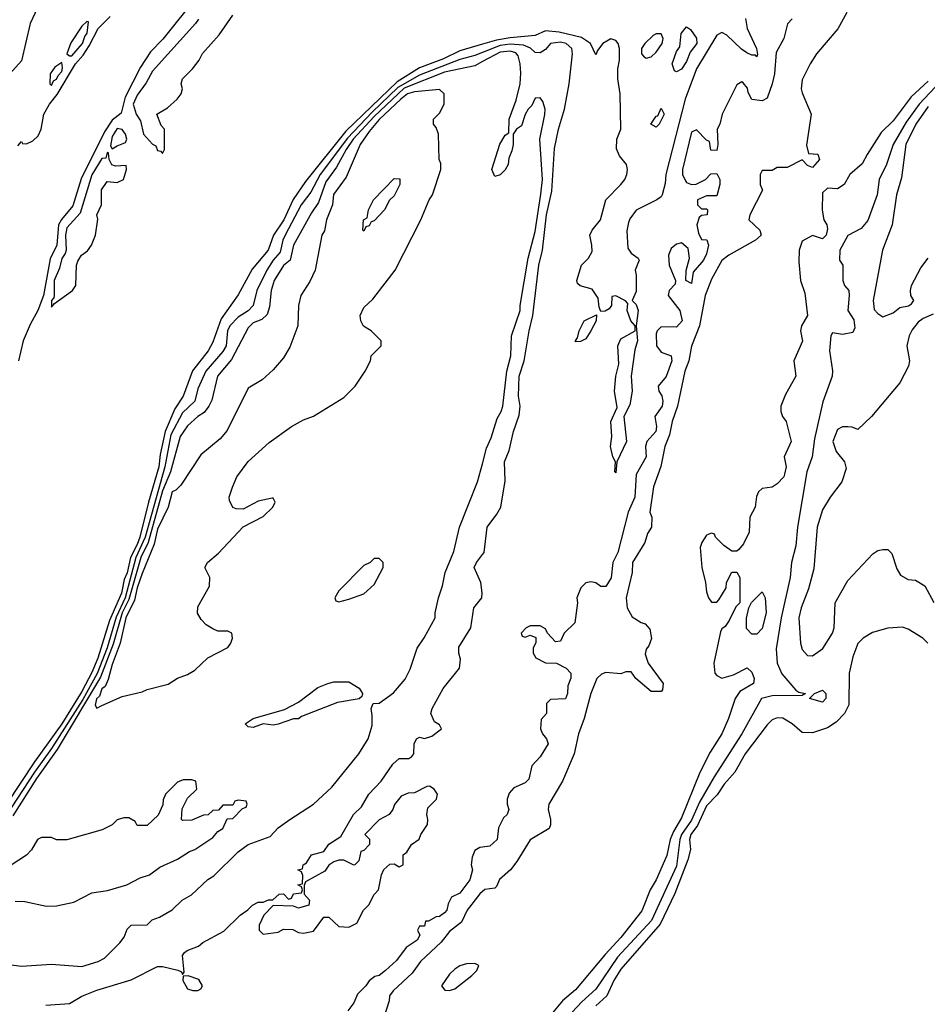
# Model space of a CAD drawing. Header units: inches. Extents: x 2348341 to 2479810, y 460419 to 613669.
# Tile 693 of 721: x 2458163 to 2461766, y 575016 to 578925. Entities that reach past the tile are written whole.
import ezdxf

# ---------------------------------------------------------------- set-up
doc = ezdxf.new("R2010")
doc.units = ezdxf.units.IN
doc.header["$MEASUREMENT"] = 0
doc.layers.add('C4557', color=7, linetype='Continuous')
doc.layers.add('C4567', color=7, linetype='Continuous')

msp = doc.modelspace()

# ---------------------------------------------------------------- linework, layer by layer
at = {"layer": 'C4557', "color": 2}
for points, elevation in [([(2458870, 579022), (2458732.1, 578847.9), (2458682.4, 578797.6), (2458642.9, 578737.1), (2458582.5, 578617.5), (2458566.5, 578553.5), (2458530, 578526), (2458500.3, 578479.7), (2458407.4, 578292.6), (2458374.2, 578185.8), (2458328.7, 578131.3), (2458317.1, 578110), (2458310.2, 578030), (2458284.8, 577975.2), (2458258, 577830), (2458235.6, 577770), (2458205, 577715), (2458177.5, 577650), (2458158.2, 577570)], 10), ([(2458232.2, 578970), (2458204.4, 578910), (2458170, 578762), (2458124.9, 578710)], 10), ([(2458156, 578424), (2458170, 578442), (2458174, 578434), (2458190, 578432.4), (2458215.5, 578444.5), (2458236.3, 578463.7), (2458248.9, 578490), (2458259.7, 578550), (2458281.5, 578590), (2458312.4, 578627.6), (2458384.4, 578750), (2458415.7, 578784.3), (2458439.3, 578820.7), (2458475.3, 578890), (2458522.3, 578937.7)], 10), ([(2458872.7, 578927.3), (2458861.6, 578910), (2458690, 578721.2), (2458665.3, 578674.7), (2458630, 578625.2), (2458613.4, 578590), (2458625.7, 578550), (2458643.1, 578523.1), (2458654.8, 578470), (2458690, 578431.3), (2458704, 578424), (2458710, 578406), (2458723.6, 578403.6), (2458730, 578394), (2458738, 578410), (2458738, 578490), (2458724.7, 578504.7), (2458708, 578550), (2458750, 578574.8), (2458789, 578610), (2458804, 578630), (2458809, 578650), (2458804, 578670), (2458809, 578690), (2458849.6, 578730.4), (2458875.9, 578764.1), (2458889.6, 578790.4), (2458955.1, 578864.9), (2459010, 578942.8)], 14), ([(2460000, 578827.9), (2459910, 578801.8), (2459846, 578770), (2459750, 578733.6), (2459661.3, 578678.7), (2459458.1, 578481.9), (2459297.8, 578282.2), (2459249.4, 578210.6), (2459212.1, 578130), (2459171.3, 578070), (2459150.3, 578010), (2459086, 577934), (2459030, 577833.2), (2458963.1, 577736.9), (2458930, 577645.2), (2458911.8, 577610), (2458849, 577531), (2458811.8, 577430), (2458779.8, 577380.2), (2458740.9, 577290), (2458721, 577199), (2458715.8, 577150), (2458674.6, 577010), (2458640.1, 576870), (2458630, 576841), (2458602.7, 576790), (2458590, 576729.6), (2458577.7, 576702.3), (2458567.8, 576647.8), (2458520.5, 576539.5), (2458473.5, 576390), (2458450, 576333.3), (2458410, 576258.3), (2458330, 576128.9), (2458222, 575978), (2458110.9, 575810)], 14), ([(2460000, 578794.6), (2459970, 578782.9), (2459910, 578767.3), (2459750, 578704.9), (2459664.2, 578655.8), (2459562.2, 578557.8), (2459465, 578455), (2459355.6, 578310), (2459319.4, 578240.6), (2459280.3, 578190), (2459216.9, 578070), (2459208, 578050), (2459197.7, 578002.3), (2459170, 577969.7), (2459144.9, 577930), (2459105.3, 577850), (2459090.2, 577789.8), (2459070.9, 577769.1), (2459030, 577744.2), (2458997.6, 577710), (2458987.9, 577690), (2458982.8, 577630), (2458970, 577607.8), (2458902.8, 577530), (2458870, 577459.3), (2458859, 577410), (2458810, 577364), (2458763.1, 577276.9), (2458739.8, 577150), (2458661.5, 576870), (2458624.7, 576790), (2458581.6, 576630), (2458546.4, 576553.6), (2458510, 576431.1), (2458470.7, 576329.3), (2458413.9, 576226.1), (2458290, 576031.6), (2458222.1, 575937.9), (2458130, 575796.2)], 18), ([(2460000, 578758.4), (2459970, 578742.4), (2459850, 578717), (2459690, 578653.1), (2459570, 578540.5), (2459487.5, 578450), (2459459.4, 578410), (2459420.7, 578339.3), (2459378.7, 578281.3), (2459350, 578199.5), (2459321.8, 578158.2), (2459250.3, 578030), (2459236.4, 577970), (2459210, 577949.5), (2459173.4, 577890), (2459161.7, 577850), (2459155.5, 577784.5), (2459145.2, 577754.8), (2459124.9, 577735.1), (2459090, 577722), (2459070, 577701.2), (2459003.9, 577576.1), (2458948.4, 577510), (2458926.2, 577413.8), (2458914, 577390), (2458895.1, 577364.9), (2458870, 577349.3), (2458830, 577312.3), (2458800.5, 577270), (2458761.8, 577130), (2458730, 577054.7), (2458673.9, 576850), (2458644.6, 576790), (2458596.9, 576623.1), (2458569.5, 576569.5), (2458534.1, 576445.9), (2458484.6, 576315.4), (2458312.6, 576027.4), (2458230, 575912.8), (2458136.1, 575763.9)], 22), ([(2458110, 575174.8), (2458170, 575166.8), (2458290, 575174.8), (2458410, 575166), (2458474.6, 575185.4), (2458500.4, 575199.6), (2458560.4, 575259.6), (2458578, 575282), (2458590, 575314), (2458606, 575330), (2458670, 575332), (2458689.1, 575350.9), (2458718, 575362), (2458768.9, 575391.1), (2458808, 575430), (2458846, 575450), (2458910, 575512), (2458934.6, 575525.4), (2459030, 575621), (2459070, 575650.8), (2459158, 575682), (2459190, 575716), (2459235.3, 575750), (2459329, 575810), (2459402.5, 575877.5), (2459509.3, 576010), (2459546, 576070), (2459563.1, 576123.1), (2459563.1, 576163.1), (2459558, 576190), (2459566, 576210), (2459590, 576211), (2459646.8, 576253.2), (2459693.8, 576306.2), (2459713.8, 576346.2), (2459741.2, 576430), (2459769.3, 576470.7), (2459812.7, 576550), (2459812.7, 576570), (2459825.2, 576630), (2459842, 576678), (2459852.7, 576730), (2459886.3, 576813.7), (2459909.5, 576910), (2459980.9, 577090), (2460000, 577161.6)], 22), ([(2458267, 575013), (2458361.2, 575018.8), (2458410, 575047.7), (2458470, 575072.4), (2458606.2, 575113.8), (2458710, 575166), (2458730, 575166), (2458791.3, 575151.3), (2458805.4, 575145.4), (2458810, 575134), (2458816.4, 575143.6), (2458809.2, 575210), (2458818, 575222), (2458828, 575230), (2458872.7, 575247.3), (2458890, 575261), (2458973.6, 575306.4), (2459038, 575370), (2459069.2, 575390.8), (2459088, 575410), (2459110, 575422), (2459130, 575422), (2459151.3, 575431.3), (2459168.7, 575431.3), (2459192.7, 575452.7), (2459210, 575454), (2459230, 575434), (2459242, 575438), (2459250, 575454), (2459282, 575458), (2459286, 575470), (2459282, 575482), (2459268, 575490), (2459286, 575494), (2459287.3, 575527.3), (2459282, 575542), (2459268, 575550), (2459286, 575554), (2459288, 575570), (2459302, 575578), (2459322, 575610), (2459370, 575622), (2459390, 575652), (2459438, 575682), (2459489, 575770), (2459520.4, 575799.6), (2459549.3, 575850), (2459598.6, 575901.4), (2459644, 575970), (2459670, 575991.3), (2459708.4, 575991.6), (2459720.4, 575999.6), (2459728, 576010), (2459728.7, 576050), (2459738, 576070), (2459750, 576076), (2459770, 576071.3), (2459799, 576081), (2459838, 576110), (2459830, 576126), (2459810, 576138), (2459795.3, 576170), (2459801.2, 576190), (2459843.7, 576270), (2459909, 576350), (2459913.6, 576386.4), (2459906, 576410), (2459906.3, 576433.7), (2459954, 576510), (2459966, 576590), (2459998, 576630), (2459999.5, 576650), (2459993.3, 576690), (2459967.6, 576750), (2459977, 576770), (2460000, 576801.1)], 18), ([(2458145.4, 575425.4), (2458183.6, 575423.6), (2458270, 575406), (2458310, 575406.8), (2458378.6, 575421.4), (2458450, 575458.8), (2458511.9, 575468.1), (2458589.1, 575490.9), (2458642, 575518), (2458678, 575530), (2458720.2, 575559.8), (2458790, 575592), (2458837.2, 575622.8), (2458858, 575630), (2458930, 575678), (2458950, 575702), (2458970, 575714), (2458987.3, 575752.7), (2459010, 575754), (2459047.3, 575792.7), (2459062, 575798), (2459066, 575810), (2459062, 575822), (2459030, 575826), (2459018, 575822), (2459010, 575806), (2458970, 575806), (2458952.7, 575787.3), (2458930, 575786), (2458911.6, 575768.4), (2458892.7, 575767.3), (2458847.3, 575747.3), (2458810, 575746), (2458806, 575750), (2458808.4, 575791.6), (2458830, 575834), (2458866, 575870), (2458862, 575902), (2458847.3, 575907.3), (2458812.7, 575907.3), (2458790, 575898), (2458742, 575850), (2458732.7, 575827.3), (2458731.6, 575808.4), (2458712.7, 575767.3), (2458670, 575726), (2458630, 575726), (2458622, 575742), (2458596.4, 575756.4), (2458576.4, 575756.4), (2458550, 575748), (2458530.9, 575729.1), (2458490.8, 575709.2), (2458350, 575668.7), (2458310, 575668.7), (2458290, 575678), (2458250, 575678), (2458234, 575670), (2458210.9, 575629.1), (2458190, 575608), (2458130, 575568.7)], 26), ([(2460000, 575639.5), (2459990, 575638), (2459970, 575626), (2459959.6, 575600.4), (2459956, 575570), (2459961, 575550), (2459950.5, 575510), (2459910, 575457.2), (2459878, 575442), (2459864.7, 575415.3), (2459858.8, 575390), (2459850, 575379), (2459830, 575365.2), (2459816.9, 575363.1), (2459786, 575346), (2459774, 575346), (2459770, 575326), (2459750, 575326), (2459742, 575310), (2459752, 575290), (2459741, 575270), (2459698, 575242), (2459658.8, 575190), (2459616, 575150), (2459590.8, 575130), (2459573, 575127), (2459550.5, 575109.5), (2459538, 575090), (2459504, 575056), (2459490, 575022), (2459466, 574990)], 18), ([(2460000, 575463.6), (2459990, 575455.1), (2459939.1, 575390), (2459917.3, 575342.7), (2459870, 575305.2), (2459836.9, 575263.1), (2459754.6, 575185.4), (2459720.9, 575139.1), (2459646, 575070), (2459630.8, 575050), (2459630.6, 575030), (2459610, 574968)], 22)]:
    msp.add_lwpolyline(points, dxfattribs=dict(at, elevation=elevation))
for points, elevation in [([(2458430, 578917.2), (2458410, 578899.3), (2458366.5, 578833.5), (2458350.8, 578790), (2458361.7, 578781.7), (2458370, 578782), (2458412.3, 578830), (2458421.8, 578858.2), (2458431.1, 578871.1), (2458436, 578916)], 14), ([(2458330, 578755.3), (2458303.1, 578736.9), (2458284, 578710), (2458282.8, 578670), (2458290, 578664), (2458297.5, 578682.5), (2458310, 578688.4), (2458316.2, 578703.8), (2458330, 578718.8), (2458333.6, 578733.6)], 14), ([(2459830, 578648), (2459730, 578639.1), (2459702.4, 578630), (2459675.8, 578610), (2459590, 578528.2), (2459550, 578481.3), (2459514.4, 578430), (2459459.9, 578300.1), (2459409.1, 578230.9), (2459404.4, 578190), (2459380.7, 578130), (2459373, 578087), (2459362.8, 578070), (2459336.3, 577930), (2459315.1, 577884.9), (2459279.1, 577830), (2459270.6, 577790), (2459267.3, 577710), (2459235.2, 577624.8), (2459210, 577582), (2459170, 577535.3), (2459125.4, 577494.6), (2459070, 577462), (2458986.6, 577293.4), (2458958.8, 577261.2), (2458882.5, 577197.5), (2458802.5, 577077.5), (2458783.5, 577056.5), (2458768.5, 577050), (2458753.4, 576990), (2458710, 576902), (2458697.8, 576842.2), (2458650, 576726.6), (2458630, 576669.3), (2458619.7, 576620.3), (2458584.3, 576550), (2458561.6, 576450), (2458530, 576365.2), (2458515.1, 576304.9), (2458502.3, 576277.7), (2458490, 576268.7), (2458480.7, 576239.3), (2458468.4, 576228.4), (2458463, 576203), (2458470, 576191.3), (2458490, 576202), (2458570, 576238), (2458650, 576256), (2458670, 576266), (2458752.9, 576287.1), (2458790, 576311.3), (2458830, 576324.7), (2458858, 576342), (2458910, 576392), (2458990, 576432), (2459002, 576450), (2459008, 576470), (2459006, 576490), (2458990, 576498), (2458950, 576498), (2458930, 576506), (2458903.1, 576523.1), (2458883.1, 576543.1), (2458868.9, 576568.9), (2458870, 576594), (2458916.4, 576676.4), (2458918, 576710), (2458898, 576750), (2458908.7, 576770), (2458952.9, 576807.1), (2459050, 576912), (2459130, 576952), (2459168, 576990), (2459178, 577010), (2459170, 577026), (2459166, 577026), (2459110, 577014), (2459050, 576982), (2459023.1, 576983.1), (2459008.9, 576988.9), (2458996.4, 577016.4), (2458995.3, 577030), (2459008.4, 577068.4), (2459025.2, 577110), (2459070, 577171), (2459153.8, 577246.2), (2459242, 577310), (2459290, 577336), (2459330, 577351.3), (2459450, 577424.7), (2459495.3, 577470), (2459535.3, 577530), (2459555.3, 577570), (2459558, 577590), (2459598, 577630), (2459598, 577650), (2459558, 577690), (2459528.7, 577708.7), (2459518, 577730), (2459515.3, 577750), (2459530, 577782), (2459564.7, 577815.3), (2459654, 577930), (2459755.3, 578130), (2459788.7, 578210), (2459802, 578230), (2459835.3, 578330), (2459834.6, 578354.6), (2459828, 578370), (2459826, 578470), (2459816.4, 578496.4), (2459806, 578510), (2459806, 578530), (2459830, 578554), (2459848, 578590), (2459848, 578630)], 26), ([(2458550, 578492.8), (2458530, 578461.2), (2458524, 578424), (2458530, 578412), (2458550, 578424.7), (2458583.1, 578436.9), (2458589, 578450), (2458583.7, 578470), (2458570, 578489.2)], 14), ([(2458510, 578398), (2458504.7, 578375.3), (2458490, 578374.5), (2458450, 578309.3), (2458403.6, 578156.4), (2458350, 578098), (2458345.2, 578070), (2458347.2, 578010), (2458343.7, 577996.3), (2458330, 577977.2), (2458321.4, 577938.6), (2458300.2, 577890), (2458300.4, 577830), (2458299, 577821), (2458289.1, 577810), (2458290, 577784), (2458302, 577798), (2458373.2, 577850), (2458386, 577870), (2458388.7, 577950), (2458393.6, 577966.4), (2458409.3, 577990.7), (2458432.1, 578007.9), (2458449, 578030), (2458464, 578070), (2458472.9, 578132.9), (2458469, 578150), (2458488, 578190), (2458488.7, 578250), (2458510, 578282), (2458550, 578278), (2458575.3, 578290), (2458588, 578330), (2458586, 578346), (2458544, 578344), (2458528.7, 578348.7), (2458518, 578370), (2458516.4, 578396.4)], 14), ([(2459530, 578086), (2459526, 578090), (2459528, 578130), (2459542, 578138), (2459548, 578170), (2459568, 578210), (2459650, 578294), (2459672.7, 578292.7), (2459672, 578270), (2459650, 578226), (2459631.6, 578208.4), (2459612, 578170), (2459570, 578126), (2459558, 578122), (2459550, 578106), (2459538, 578102)], 26), ([(2459590, 576786), (2459570, 576786), (2459554, 576770), (2459530, 576758), (2459430, 576658), (2459414, 576630), (2459418, 576618), (2459430, 576614), (2459470, 576624.7), (2459530, 576646), (2459570, 576682), (2459606, 576750), (2459606, 576770)], 26), ([(2459170, 576124), (2459130, 576129), (2459090, 576115.3), (2459070, 576118), (2459058, 576130), (2459090, 576151.3), (2459214, 576186), (2459270, 576216), (2459346.8, 576273.2), (2459386, 576290), (2459410, 576296), (2459470, 576296), (2459510.7, 576270.7), (2459524.7, 576250), (2459522, 576238), (2459511.1, 576228.9), (2459425.2, 576214.8), (2459282, 576158), (2459270, 576149.2), (2459250, 576149), (2459190, 576128.7)], 22), ([(2459790, 575882), (2459779.6, 575880.4), (2459730, 575855.3), (2459705.4, 575854.6), (2459678, 575842), (2459651, 575809), (2459644.7, 575790), (2459630.5, 575769.5), (2459590, 575748), (2459534, 575690), (2459551.6, 575671.6), (2459552, 575650), (2459530, 575626), (2459518, 575622), (2459510, 575586), (2459494, 575570), (2459490, 575568), (2459450, 575588.7), (2459430, 575588.7), (2459410, 575582), (2459390, 575568), (2459374.8, 575545.2), (2459298, 575502), (2459292.7, 575487.3), (2459292.7, 575452.7), (2459314, 575430), (2459311, 575409), (2459270, 575398), (2459250, 575406), (2459170, 575408), (2459132, 575370), (2459114, 575330), (2459114, 575310), (2459130, 575294), (2459190, 575302), (2459210, 575314), (2459247.3, 575312.7), (2459270, 575301), (2459290, 575298.8), (2459330, 575306), (2459370, 575362), (2459390, 575362), (2459430, 575324.7), (2459470, 575322), (2459502, 575338), (2459528.7, 575390), (2459549.3, 575410.7), (2459570, 575452), (2459588, 575470), (2459599, 575530), (2459609.1, 575550.9), (2459632.7, 575572.7), (2459650, 575574), (2459670, 575562), (2459686, 575570), (2459686, 575610), (2459700.4, 575619.6), (2459718, 575650), (2459749, 575671), (2459755.3, 575690), (2459782, 575730), (2459784, 575750), (2459779, 575770), (2459783.7, 575796.3), (2459818, 575830), (2459822, 575850), (2459808, 575870)], 18), ([(2459970, 575178), (2459936.4, 575176.4), (2459910, 575168.7), (2459890, 575155.3), (2459870, 575135.3), (2459838, 575090), (2459851.6, 575071.6), (2459870, 575071.3), (2459890, 575078), (2459958, 575130), (2459978, 575150), (2459986, 575170)], 26), ([(2458831.6, 575128.4), (2458812.7, 575127.3), (2458811.3, 575110), (2458830, 575078), (2458850, 575071.3), (2458870, 575071.3), (2458882, 575078), (2458888.7, 575090), (2458874, 575114)], 18)]:
    msp.add_lwpolyline(points, close=True, dxfattribs=dict(at, elevation=elevation))
at = {"layer": 'C4567', "color": 2}
for points, elevation in [([(2461446.4, 578953.6), (2461410.9, 578889.1), (2461326, 578790), (2461301, 578750), (2461270, 578686), (2461266, 578650), (2461270, 578634), (2461304.7, 578550), (2461286.4, 578426.4), (2461294, 578394), (2461331.6, 578391.6), (2461338, 578370), (2461310, 578338), (2461290, 578346), (2461270, 578368), (2461210, 578338), (2461170, 578338), (2461150, 578326), (2461110, 578326), (2461102, 578310), (2461102, 578270), (2461111.6, 578248.4), (2461062, 578150), (2461058, 578130), (2461101, 578090), (2461106, 578070), (2461084.7, 578050), (2460978, 577990), (2460950, 577968.7), (2460910, 577895.3), (2460884.9, 577830), (2460861.6, 577710), (2460830, 577628.7), (2460819.3, 577570), (2460803.8, 577530), (2460774.9, 577390), (2460753, 577330), (2460742.9, 577277.1), (2460724.4, 577230), (2460708.6, 577151.4), (2460678.8, 577070), (2460664.7, 576970), (2460672, 576950), (2460671.3, 576910), (2460655.3, 576884.7), (2460644.7, 576850), (2460596, 576770), (2460594.8, 576730), (2460570.7, 576630), (2460574.8, 576590), (2460594.8, 576554.8), (2460630, 576531.3), (2460646, 576526), (2460664.7, 576504.7), (2460671.3, 576468.7), (2460661, 576439), (2460650, 576426), (2460646.4, 576406.4), (2460658, 576370), (2460718, 576290), (2460715.3, 576264.7), (2460710, 576258), (2460670, 576258), (2460609, 576309), (2460590, 576335.3), (2460570, 576335.3), (2460550, 576328), (2460490, 576333.6), (2460472.8, 576327.2), (2460454.8, 576310), (2460430.5, 576250), (2460403.8, 576150), (2460382, 576090), (2460364, 576010), (2460317.5, 575902.5), (2460264, 575810), (2460261, 575790), (2460271, 575750), (2460270.9, 575729.1), (2460265.4, 575714.6), (2460190, 575668.7), (2460136.8, 575583.2), (2460111, 575550), (2460068.1, 575511.9), (2460056.7, 575483.3), (2460050, 575477.2), (2460010, 575472), (2460000, 575463.6)], 22), ([(2461044.6, 578930), (2461051.7, 578890), (2461088.2, 578810), (2461092.7, 578787.3), (2461090, 578778), (2461084, 578784), (2461070, 578783.6), (2461050, 578793), (2461028.1, 578808.1), (2460970, 578863.5), (2460950, 578873.5), (2460930, 578863.6), (2460850.5, 578730.5), (2460805.4, 578610), (2460728.7, 578310), (2460725.8, 578274.2), (2460714, 578230), (2460710, 578222), (2460692, 578210), (2460610, 578168.7), (2460585.2, 578134.8), (2460579.8, 578120.2), (2460573.7, 578086.3), (2460578, 578018), (2460590, 577998), (2460618, 577978), (2460622, 577970), (2460606.8, 577930), (2460610.6, 577910.6), (2460610, 577846), (2460594, 577810), (2460610, 577794), (2460618.8, 577770), (2460611, 577710), (2460616, 577650), (2460605.4, 577614.6), (2460591, 577510), (2460594.8, 577450), (2460584.7, 577395.3), (2460562, 577350), (2460572.7, 577250), (2460534, 577170), (2460530, 577126), (2460526, 577130), (2460528, 577170), (2460518, 577190), (2460509, 577230), (2460514, 577270), (2460509.3, 577329.3), (2460535.3, 577384.7), (2460524.5, 577450), (2460529.4, 577510), (2460542, 577558), (2460537.2, 577630), (2460550, 577658), (2460606, 577690), (2460606, 577710), (2460588.9, 577728.9), (2460575.3, 577770), (2460578, 577798), (2460568.4, 577808.4), (2460530, 577828), (2460514, 577826), (2460512, 577790), (2460503.6, 577776.4), (2460488, 577768), (2460470, 577766), (2460463.1, 577783.1), (2460459, 577819), (2460435.3, 577855.3), (2460388.4, 577868.4), (2460378, 577878), (2460375.3, 577890), (2460394, 577950), (2460421.5, 577978.5), (2460435.9, 578004.1), (2460435.1, 578030), (2460426, 578070), (2460436, 578090), (2460469.5, 578130), (2460489.6, 578210), (2460550, 578270.8), (2460566, 578290), (2460574, 578310), (2460576.2, 578330), (2460572.3, 578350), (2460543.9, 578383.9), (2460531.8, 578411.8), (2460534, 578450), (2460549.4, 578490.6), (2460546.6, 578630), (2460538, 578690), (2460538, 578730), (2460544, 578764), (2460544, 578810), (2460539, 578830), (2460530, 578842), (2460510, 578849), (2460478, 578830), (2460456.9, 578803.1), (2460450, 578786), (2460429.3, 578830), (2460394.1, 578854.1), (2460304.8, 578875.2), (2460250, 578880.9), (2460210, 578862), (2460110, 578853.5), (2460055.8, 578844.2), (2460000, 578827.9)], 14), ([(2461230, 578928), (2461211.1, 578908.9), (2461196, 578850), (2461165.8, 578794.2), (2461158.9, 578710), (2461150.3, 578669.8), (2461130, 578614), (2461110, 578602.7), (2461070, 578608), (2461055.3, 578635.3), (2461052.9, 578652.9), (2461034.6, 578674.6), (2461030, 578678), (2461010, 578666), (2460951.3, 578550), (2460942, 578510), (2460932, 578490), (2460934, 578430), (2460930, 578406), (2460907.3, 578407.3), (2460902, 578442), (2460890, 578446), (2460850, 578488), (2460830, 578478), (2460794.8, 578330), (2460794.8, 578310), (2460805.8, 578285.8), (2460810, 578278), (2460830, 578271.3), (2460848.4, 578271.6), (2460886, 578290), (2460907.3, 578312.7), (2460930, 578314), (2460942, 578290), (2460942, 578270), (2460930, 578226), (2460890, 578226), (2460854, 578210), (2460854, 578190), (2460870, 578174), (2460890, 578174), (2460894, 578170), (2460892, 578150), (2460870, 578148), (2460861, 578139), (2460851, 578110), (2460858, 578078), (2460870, 578052), (2460890.6, 578050.6), (2460897.3, 578030), (2460890, 577995.3), (2460877.1, 577970), (2460836.9, 577923.1), (2460830, 577878), (2460808, 577890), (2460808.7, 577928.7), (2460822, 577978), (2460817.2, 578017.2), (2460790, 578038.4), (2460770, 578034), (2460750, 578017.2), (2460739.3, 577990), (2460742, 577950), (2460766, 577890), (2460764.7, 577875.3), (2460742, 577850), (2460738, 577830), (2460784, 577770), (2460792.7, 577730), (2460770, 577704.5), (2460710, 577706), (2460694, 577690), (2460690, 577678), (2460690.5, 577630), (2460710, 577605.5), (2460750, 577590.8), (2460752.2, 577570), (2460730, 577508.7), (2460698, 577470), (2460701, 577450), (2460712.1, 577432.1), (2460716.4, 577410), (2460713.7, 577390), (2460684, 577350), (2460691.7, 577310), (2460688, 577290), (2460653.4, 577250), (2460648, 577230), (2460650.3, 577189.8), (2460610, 577119), (2460604.9, 577030), (2460578.9, 576970), (2460538, 576810), (2460518.4, 576770), (2460511.6, 576708.5), (2460490, 576675.3), (2460470, 576675.3), (2460450, 576688.7), (2460430, 576693.2), (2460410, 576689), (2460391, 576670), (2460374.8, 576630), (2460377.3, 576610), (2460366.8, 576530), (2460324.7, 576490), (2460310, 576458), (2460290, 576455.3), (2460258, 576490), (2460250, 576506), (2460230, 576518), (2460190, 576518), (2460174, 576510), (2460154, 576490), (2460158, 576478), (2460170, 576474), (2460190, 576482), (2460212.7, 576472.7), (2460212, 576452), (2460202, 576430), (2460202, 576410), (2460211.6, 576391.6), (2460250, 576372), (2460294, 576370), (2460332, 576350), (2460351.1, 576331.1), (2460351.3, 576311.3), (2460339.6, 576280.4), (2460338, 576250), (2460330, 576229), (2460270, 576226), (2460254, 576210), (2460254, 576170), (2460232.7, 576147.3), (2460231.3, 576110), (2460238, 576090), (2460254.8, 576070), (2460261, 576050), (2460230, 575998), (2460196.9, 575963.1), (2460184.7, 575910), (2460170, 575895.3), (2460124.7, 575875.3), (2460106.4, 575853.6), (2460098, 575830), (2460098, 575810), (2460104.7, 575790), (2460098, 575770), (2460084, 575756), (2460064, 575716), (2460058.8, 575670), (2460030, 575644), (2460000, 575639.5)], 18), ([(2460000, 576801.1), (2460006.6, 576810), (2460019.5, 576910), (2460058, 576962), (2460073, 576990), (2460090, 577094), (2460088, 577170), (2460105.7, 577214.3), (2460122.9, 577290), (2460145.4, 577354.6), (2460149.7, 577390), (2460143.5, 577430), (2460146.4, 577510), (2460165.4, 577570), (2460185.4, 577690), (2460200.4, 577750), (2460223.5, 577950), (2460239.1, 578010), (2460254.8, 578150), (2460275.3, 578244.7), (2460285.8, 578414.2), (2460301.8, 578490), (2460326, 578570), (2460344, 578670), (2460357.4, 578790), (2460355.1, 578810), (2460332.7, 578830), (2460310, 578835.1), (2460271, 578830), (2460250, 578807), (2460230, 578793.3), (2460210, 578794.3), (2460191.3, 578811.3), (2460163.8, 578823.8), (2460110, 578828.1), (2460070, 578821.9), (2460000, 578794.6)], 18), ([(2460000, 577161.6), (2460016.5, 577223.5), (2460034.8, 577265.2), (2460058.4, 577341.6), (2460075.1, 577370), (2460080.9, 577390), (2460097.6, 577530), (2460113, 577590), (2460115.6, 577670), (2460149.5, 577770), (2460149.6, 577790), (2460182.2, 577977.7), (2460210, 578084.7), (2460232.4, 578232.4), (2460238.9, 578290), (2460228, 578450), (2460248.4, 578548.4), (2460249, 578570), (2460240.2, 578600.2), (2460230, 578615.3), (2460210, 578613.2), (2460196.1, 578583.9), (2460182, 578570), (2460170, 578548.7), (2460155.8, 578504.2), (2460136, 578490), (2460122, 578470), (2460122, 578430), (2460116.3, 578403.7), (2460104.9, 578375.1), (2460102, 578350), (2460090.5, 578329.5), (2460070, 578309), (2460050, 578302), (2460038, 578330), (2460069.7, 578430.3), (2460090, 578466), (2460104.7, 578475.3), (2460106.9, 578530), (2460134.5, 578605.5), (2460149.7, 578670), (2460152.8, 578712.8), (2460149.6, 578750), (2460141.7, 578781.7), (2460133.1, 578793.1), (2460110, 578800.3), (2460070, 578795.8), (2460000, 578758.4)], 22), ([(2461770, 578680.7), (2461701.8, 578618.2), (2461630, 578523.7), (2461583.1, 578476.9), (2461526.8, 578390), (2461507.9, 578352.1), (2461458, 578310), (2461436, 578270), (2461410, 578254), (2461370, 578256), (2461350, 578237.2), (2461348.3, 578168.3), (2461355.5, 578130), (2461366.8, 578110), (2461370, 578094), (2461364.7, 578070), (2461350, 578055.3), (2461310, 578068), (2461270, 578046), (2461258, 578010), (2461256, 577964), (2461263.1, 577890), (2461279.3, 577839.3), (2461290.4, 577750), (2461266.8, 577710), (2461262.8, 577690), (2461270.9, 577649.1), (2461236, 577570), (2461244.7, 577510), (2461203.5, 577436.5), (2461184.7, 577390), (2461184.7, 577370), (2461191.3, 577350), (2461206, 577330), (2461226, 577250), (2461198, 577190), (2461206, 577150), (2461199.8, 577120.2), (2461196, 577110), (2461170, 577082), (2461150, 577069), (2461110, 577064), (2461096, 577050), (2461088.1, 577031.9), (2461082.8, 576990), (2461062, 576950), (2461058.8, 576890), (2461035.9, 576844.1), (2461018, 576822), (2461010, 576815.3), (2460990, 576815.3), (2460958, 576838), (2460926, 576870), (2460922, 576882), (2460910, 576886), (2460890, 576878), (2460871.1, 576848.9), (2460864.7, 576830), (2460871, 576750), (2460886, 576690), (2460890, 576654), (2460898, 576630), (2460910, 576612), (2460930, 576612), (2460938, 576622), (2460968, 576670), (2460968.7, 576690), (2460990, 576732), (2461010, 576732), (2461022, 576710), (2461022, 576610), (2461006.4, 576593.6), (2460979.8, 576540.2), (2460963.6, 576516.4), (2460950, 576506), (2460945.4, 576494.6), (2460918.8, 576370), (2460922.8, 576330), (2460930, 576321), (2460950, 576311), (2460996.5, 576323.5), (2461051.6, 576351.6), (2461070, 576334), (2461079.1, 576310), (2461076.3, 576290), (2461022.3, 576257.7), (2461003, 576230), (2460977.1, 576150), (2460950.4, 576090), (2460903.6, 576016.4), (2460863.7, 575936.3), (2460790, 575756), (2460758.2, 575701.8), (2460745.5, 575670), (2460732.7, 575607.3), (2460690.2, 575509.8), (2460666, 575470), (2460633.3, 575386.7), (2460550, 575281.3), (2460486.8, 575213.2), (2460370, 575073), (2460318.4, 575030), (2460251.8, 574950)], 26), ([(2461819.7, 578680.3), (2461733.4, 578590), (2461682.3, 578517.7), (2461630.3, 578430), (2461604.6, 578350), (2461574.6, 578290), (2461567.3, 578230), (2461530, 578128), (2461503.5, 578096.5), (2461450, 578068.7), (2461418.8, 578010), (2461418, 577970), (2461431, 577950), (2461431, 577890), (2461438, 577870), (2461454, 577850), (2461456.3, 577830), (2461450.7, 577770), (2461473.9, 577733.9), (2461479, 577701), (2461470, 577683.7), (2461430, 577675.6), (2461390, 577681.2), (2461383, 577670), (2461377.3, 577610), (2461390.4, 577530.4), (2461388.5, 577510), (2461351.7, 577408.3), (2461318.5, 577261.5), (2461308.8, 577190), (2461288.5, 577130), (2461250.4, 576910), (2461243.9, 576836.1), (2461226.8, 576770), (2461222, 576710), (2461186, 576550), (2461166.6, 576426.6), (2461170.6, 576370.6), (2461188.3, 576328.3), (2461243.8, 576263.8), (2461255.5, 576255.5), (2461282, 576250), (2461270, 576242), (2461150, 576241.3), (2461107.7, 576230), (2461030.4, 576090), (2460920.4, 575919.6), (2460861.6, 575818.4), (2460830, 575746.6), (2460790.2, 575690), (2460783.2, 575670), (2460770, 575564.5), (2460671.3, 575348.7), (2460537, 575203), (2460450, 575075.6), (2460394.4, 575025.6), (2460298, 574922)], 30), ([(2461770, 578580.4), (2461720.2, 578510), (2461680.9, 578430), (2461663.4, 578296.6), (2461643.7, 578230), (2461626, 578110), (2461588.2, 578010), (2461550.6, 577810.6), (2461554.8, 577774.8), (2461570, 577758), (2461590, 577744.7), (2461630, 577761), (2461657.5, 577782.5), (2461691.4, 577788.6), (2461703.7, 577796.3), (2461712, 577810), (2461701.2, 577830), (2461699, 577850), (2461704, 577870), (2461740.7, 577939.3), (2461770, 577978)], 34), ([(2461790, 577755.3), (2461750, 577739.3), (2461730, 577723.7), (2461706.4, 577693.6), (2461694.7, 577670), (2461684.2, 577630), (2461694.8, 577570), (2461691, 577550), (2461656.8, 577483.2), (2461544.7, 577350), (2461490, 577298), (2461467.3, 577307.3), (2461450, 577308), (2461430, 577308), (2461410, 577298), (2461391.3, 577250), (2461404.7, 577210), (2461438, 577170), (2461443.6, 577143.6), (2461426.8, 577090), (2461380.7, 577030), (2461350, 576979), (2461328.5, 576910), (2461315.6, 576744.4), (2461294.4, 576665.6), (2461264.9, 576590), (2461256.4, 576550), (2461263, 576450), (2461270, 576424.7), (2461290, 576401), (2461310, 576398.8), (2461351.3, 576428.7), (2461389.4, 576490), (2461397, 576510), (2461400.9, 576610), (2461450, 576698), (2461550, 576804.7), (2461570, 576818), (2461590, 576822), (2461610, 576822), (2461625.4, 576805.4), (2461645.4, 576745.4), (2461659.6, 576719.6), (2461690, 576702), (2461719.6, 576699.6), (2461756.9, 576676.9), (2461791.6, 576611.6)], 34), ([(2461768, 576450), (2461748.7, 576470), (2461690, 576505.2), (2461667.3, 576512.7), (2461608.9, 576508.9), (2461548.1, 576491.9), (2461511, 576470), (2461490, 576448.7), (2461470, 576395.3), (2461456.3, 576330), (2461455.2, 576204.8), (2461437.3, 576170), (2461404.1, 576135.9), (2461370, 576113.2), (2461310, 576094), (2461270, 576095.3), (2461229.2, 576129.2), (2461192.3, 576152.3), (2461170, 576152.7), (2461150, 576145.2), (2461130, 576126), (2461043.1, 576010), (2461001.8, 575938.2), (2460959.5, 575890), (2460932.6, 575847.4), (2460890, 575803.5), (2460854.1, 575725.9), (2460827.2, 575690), (2460821.8, 575670), (2460826.7, 575630), (2460816.1, 575590), (2460764.1, 575455.9), (2460706.2, 575333.8), (2460550, 575155.8), (2460521.5, 575110), (2460494, 575050), (2460450, 575009.6)], 34)]:
    msp.add_lwpolyline(points, dxfattribs=dict(at, elevation=elevation))
for points, elevation in [([(2460770, 578718), (2460762, 578722), (2460754, 578750), (2460770, 578798), (2460783.2, 578816.8), (2460789.7, 578870.3), (2460810, 578896), (2460826.4, 578886.4), (2460850, 578852), (2460850.6, 578830.6), (2460824.5, 578795.5), (2460810, 578759), (2460790, 578728.7)], 10), ([(2460690, 578869), (2460678, 578862), (2460644.7, 578830), (2460632, 578810), (2460632, 578790), (2460639.6, 578779.6), (2460650, 578772), (2460670, 578778), (2460690, 578796), (2460713.6, 578830), (2460717, 578850), (2460710, 578868.7)], 14), ([(2460690, 578498), (2460668.7, 578510), (2460690, 578542), (2460696.4, 578543.6), (2460710, 578574), (2460722, 578550), (2460702, 578510)], 10), ([(2460370, 577646), (2460369, 577650), (2460378, 577662), (2460384, 577690), (2460404, 577730), (2460452.7, 577752.7), (2460451.3, 577730), (2460431, 577690), (2460410, 577658), (2460390, 577648)], 14), ([(2461070, 576486), (2461048.4, 576508.4), (2461048.4, 576548.4), (2461058, 576590), (2461068.4, 576611.6), (2461110, 576654), (2461122, 576630), (2461126, 576570), (2461110, 576508), (2461090, 576486)], 26), ([(2461350, 576215.1), (2461298, 576230), (2461318, 576250), (2461350, 576262.8), (2461362.8, 576250), (2461363.5, 576243.5), (2461363, 576230)], 30)]:
    msp.add_lwpolyline(points, close=True, dxfattribs=dict(at, elevation=elevation))

doc.saveas('drawing.dxf')
